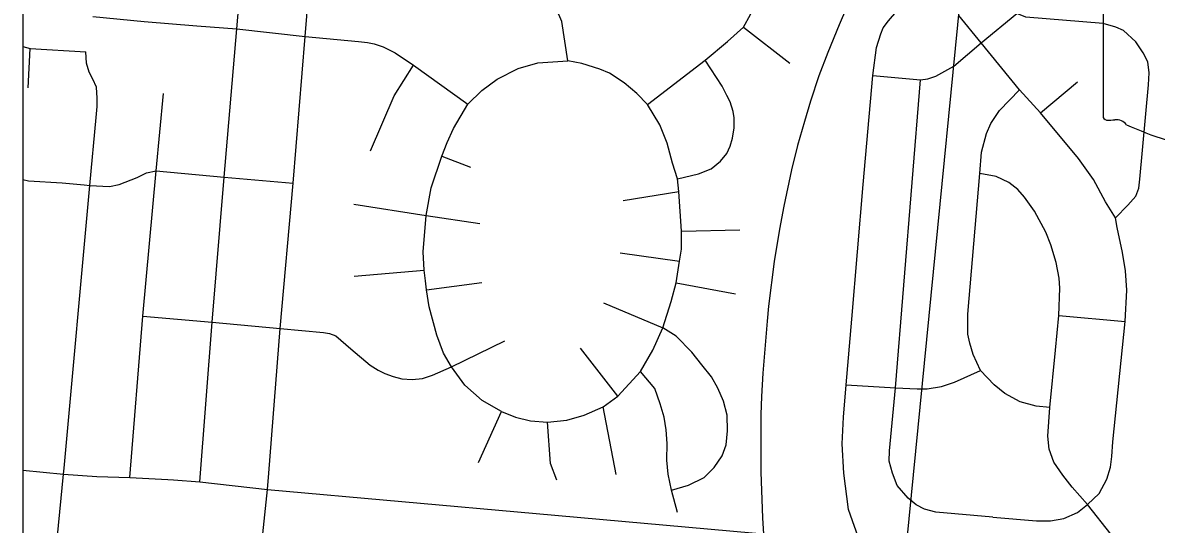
# Model space of a CAD drawing. Extents: x 0 to 34, y 0 to 22.
# Drawn here: x 1.912 to 2.863, y 17.023 to 17.444 of the extents above; entities that cross this region are included whole.
import ezdxf

# ---------------------------------------------------------------- set-up
doc = ezdxf.new("R2010")
doc.units = 0
for name, color, linetype in [('GM_X_City_Street', 7, 'Continuous'), ('GM_X_Corporation', 7, 'Continuous'), ('GM_X_County_Road', 7, 'Continuous'), ('GM_X_Rail_Line', 7, 'Continuous'), ('GM_X_State_Shield', 7, 'Continuous')]:
    doc.layers.add(name, color=color, linetype=linetype)

msp = doc.modelspace()

# ---------------------------------------------------------------- linework, layer by layer
at = {"layer": 'GM_X_City_Street'}
for p, q in [((2.51688, 17.44025), (2.55573, 17.41023)), ((1.91647, 17.38953), (1.91823, 17.42229)), ((2.76635, 17.36845), (2.79723, 17.39444)), ((2.26377, 17.33218), (2.28782, 17.32291)), ((2.41581, 17.29474), (2.46277, 17.3025)), ((2.18983, 17.29173), (2.25053, 17.28235)), ((2.25053, 17.28235), (2.29564, 17.27558)), ((2.46484, 17.26916), (2.51391, 17.27026)), ((2.41343, 17.25078), (2.46314, 17.24389)), ((2.1902, 17.23137), (2.24881, 17.23638)), ((2.25081, 17.21985), (2.2974, 17.22586)), ((2.46048, 17.22579), (2.51023, 17.21647)), ((2.39935, 17.2088), (2.44924, 17.18804)), ((2.78152, 17.19835), (2.83724, 17.19325)), ((2.27185, 17.15519), (2.31663, 17.17692)), ((2.41155, 17.13056), (2.38011, 17.17101)), ((2.41005, 17.06494), (2.39915, 17.12167)), ((2.29445, 17.07495), (2.31368, 17.11779))]:
    msp.add_line(p, q, dxfattribs=at)
for points in [[(2.43622, 17.37539), (2.48476, 17.41271), (2.50361, 17.42818), (2.51688, 17.44025), (2.52291, 17.451), (2.52633, 17.46136), (2.52734, 17.47694), (2.52472, 17.48871), (2.5212, 17.50107), (2.5205, 17.51273), (2.52174, 17.52875), (2.52927, 17.60524), (2.5383, 17.70858), (2.54859, 17.82433), (2.55421, 17.8856)], [(2.36935, 17.4122), (2.36442, 17.44515), (2.35619, 17.46417), (2.34442, 17.48247), (2.33136, 17.49722), (2.32824, 17.50191), (2.32668, 17.50645), (2.32597, 17.51652), (2.32739, 17.52773), (2.33165, 17.54603)], [(2.11841, 17.06605), (2.12814, 17.18728), (2.13879, 17.30943), (2.14894, 17.4326), (2.15729, 17.53532)], [(2.62551, 17.39963), (2.66546, 17.39617), (2.67154, 17.39683), (2.67845, 17.39913), (2.69348, 17.40766), (2.71648, 17.42706), (2.74623, 17.45177), (2.75217, 17.45771), (2.75408, 17.46623), (2.75521, 17.47519), (2.75699, 17.49517), (2.75796, 17.50511), (2.75866, 17.51235)], [(2.06056, 17.05858), (2.07081, 17.19284), (2.08102, 17.3145), (2.09165, 17.43885), (2.09676, 17.49791)], [(2.82917, 17.28026), (2.83957, 17.29081), (2.84613, 17.2984), (2.84863, 17.30527), (2.84946, 17.31286), (2.85695, 17.39205), (2.85737, 17.40204), (2.85623, 17.4112), (2.85248, 17.4188), (2.84613, 17.42805), (2.83593, 17.43742), (2.82938, 17.44033), (2.81876, 17.44335), (2.75394, 17.44876), (2.74623, 17.45177)], [(1.97083, 17.44941), (2.0138, 17.44495), (2.05801, 17.44148)], [(2.72616, 17.02907), (2.76279, 17.02598), (2.77465, 17.02587), (2.78567, 17.02788), (2.79717, 17.03286), (2.8057, 17.03974), (2.81533, 17.04879), (2.82195, 17.06084), (2.82491, 17.07092), (2.82621, 17.07993), (2.82704, 17.09237), (2.83724, 17.19325), (2.83854, 17.21957), (2.83747, 17.23581), (2.8351, 17.25122), (2.83048, 17.27208), (2.82917, 17.28026), (2.82088, 17.29366), (2.81056, 17.31251), (2.79823, 17.33017), (2.76635, 17.36845), (2.74856, 17.38767), (2.71648, 17.42706), (2.69761, 17.4501)], [(2.05801, 17.44148), (2.09165, 17.43885), (2.14894, 17.4326), (2.1938, 17.42828), (2.20143, 17.42758), (2.20683, 17.4264), (2.21458, 17.42382), (2.22456, 17.41888), (2.24006, 17.40832), (2.28544, 17.37576)], [(1.91189, 17.42409), (1.91823, 17.42229), (1.96482, 17.41952)], [(1.9467, 17.07015), (1.96828, 17.30746), (1.97345, 17.3646), (1.97436, 17.37362), (1.97449, 17.38082), (1.97384, 17.38984), (1.97083, 17.39677), (1.96779, 17.4025), (1.9656, 17.41024), (1.96482, 17.41952)], [(2.20387, 17.33648), (2.22372, 17.38281), (2.24006, 17.40832)], [(2.31368, 17.11779), (2.29765, 17.12705), (2.28312, 17.1397), (2.27185, 17.15519), (2.26521, 17.16663), (2.25957, 17.1819), (2.25319, 17.2057), (2.25081, 17.21985), (2.24994, 17.22749), (2.24881, 17.23638), (2.24805, 17.25166), (2.25053, 17.28235), (2.25476, 17.30538), (2.26377, 17.33218), (2.26816, 17.34358), (2.27357, 17.35527), (2.28544, 17.37576), (2.29734, 17.38729), (2.31023, 17.3968), (2.32789, 17.40557), (2.34442, 17.41045), (2.36935, 17.4122)], [(2.31368, 17.11779), (2.32551, 17.11303), (2.33803, 17.10989), (2.35231, 17.10889), (2.36872, 17.11052), (2.38312, 17.11453), (2.39915, 17.12167), (2.41155, 17.13056), (2.43046, 17.15122), (2.44085, 17.16925), (2.44924, 17.18804), (2.45626, 17.20995), (2.46048, 17.22579), (2.46314, 17.24389), (2.46477, 17.25391), (2.46484, 17.26916), (2.46277, 17.3025), (2.46161, 17.31304), (2.45738, 17.32604), (2.45275, 17.34295), (2.44661, 17.35823), (2.43622, 17.37539), (2.42745, 17.38465), (2.41668, 17.39367), (2.40441, 17.40168), (2.39639, 17.40519), (2.38136, 17.4097), (2.36935, 17.4122)], [(2.46161, 17.31304), (2.47928, 17.31709), (2.48984, 17.32132), (2.49758, 17.32775), (2.50293, 17.33421), (2.50574, 17.34047), (2.50763, 17.34715), (2.50914, 17.3557), (2.50914, 17.36424), (2.50829, 17.36954), (2.50561, 17.37777), (2.503, 17.38306), (2.49891, 17.39078), (2.48476, 17.41271)], [(2.72616, 17.02907), (2.67827, 17.03334), (2.6689, 17.03571), (2.66179, 17.03926), (2.65515, 17.04484), (2.64602, 17.05551), (2.64199, 17.06605), (2.63926, 17.07589), (2.6395, 17.08467), (2.64449, 17.13767), (2.66546, 17.39617)], [(2.77417, 17.12094), (2.76262, 17.12219), (2.74928, 17.12592), (2.73635, 17.13291), (2.72722, 17.14002), (2.71591, 17.15224), (2.7098, 17.16563), (2.70695, 17.17511), (2.70517, 17.18275), (2.7053, 17.1993), (2.71525, 17.31761), (2.71655, 17.33551), (2.72094, 17.35104), (2.72462, 17.35957), (2.73173, 17.37048), (2.74856, 17.38767)], [(2.00189, 17.06226), (2.01265, 17.19781), (2.02392, 17.31971), (2.03018, 17.38456)], [(1.96345, 17.3079), (1.96828, 17.30746), (1.98489, 17.3067), (1.99283, 17.30813), (2.00792, 17.31424), (2.01572, 17.31802), (2.02392, 17.31971), (2.08102, 17.3145), (2.13879, 17.30943)], [(1.91189, 17.31236), (1.91686, 17.31138), (1.94509, 17.30956), (1.96345, 17.3079)], [(2.82562, 17.01436), (2.8057, 17.03974), (2.79266, 17.05408), (2.78484, 17.06427), (2.77749, 17.07518), (2.77346, 17.08609), (2.77237, 17.09695), (2.77417, 17.12094), (2.77879, 17.16919), (2.78152, 17.19835), (2.78235, 17.22135), (2.78199, 17.22976), (2.77927, 17.24292), (2.77488, 17.2575), (2.77073, 17.26829), (2.76125, 17.28595), (2.75271, 17.29757), (2.74714, 17.30397), (2.73968, 17.3099), (2.72901, 17.31488), (2.71525, 17.31761)], [(2.01265, 17.19781), (2.07081, 17.19284), (2.12814, 17.18728), (2.1644, 17.18402), (2.16948, 17.18305), (2.17483, 17.18113), (2.18736, 17.17026), (2.20358, 17.1565), (2.21032, 17.15229), (2.21594, 17.14975), (2.22286, 17.14712), (2.23005, 17.14502), (2.23881, 17.14458), (2.24758, 17.14554), (2.25599, 17.14808), (2.27185, 17.15519)], [(2.45638, 17.05179), (2.47063, 17.05577), (2.48379, 17.06225), (2.49236, 17.07082), (2.49899, 17.0806), (2.50237, 17.08977), (2.50358, 17.10148), (2.50322, 17.11464), (2.50008, 17.12647), (2.4955, 17.13733), (2.49018, 17.14674), (2.48198, 17.15688), (2.47365, 17.16751), (2.46037, 17.1809), (2.44924, 17.18804)], [(2.46151, 17.03288), (2.45638, 17.05179), (2.45362, 17.06519), (2.4525, 17.07696), (2.45275, 17.09099), (2.45212, 17.10238), (2.45024, 17.1129), (2.44711, 17.12417), (2.44248, 17.13707), (2.43046, 17.15122)], [(2.60299, 17.14003), (2.64449, 17.13767), (2.66268, 17.13668), (2.67111, 17.13668), (2.68303, 17.13871), (2.69408, 17.14234), (2.71591, 17.15224)], [(2.3602, 17.06005), (2.35482, 17.07408), (2.35231, 17.10889)], [(1.91189, 16.95154), (1.91957, 16.96027), (1.93012, 16.96646), (1.93522, 16.97187), (1.93715, 16.97915), (1.94012, 17.00176), (1.94625, 17.06514), (1.9467, 17.07015)], [(1.91189, 17.06858), (1.94625, 17.06514), (1.97408, 17.06328), (2.00189, 17.06226), (2.03363, 17.06074), (2.03844, 17.06035)], [(2.12095, 16.80662), (2.11742, 16.82048), (2.1084, 16.83604), (2.1016, 16.84911), (2.0995, 16.8563), (2.10039, 16.88084), (2.10602, 16.93721), (2.11115, 16.99374), (2.11731, 17.05237), (2.11841, 17.06605)], [(2.03844, 17.06035), (2.06056, 17.05858), (2.11731, 17.05237), (2.34296, 17.03217), (2.61472, 17.00767)]]:
    msp.add_lwpolyline(points, dxfattribs=at)
at = {"layer": 'GM_X_Corporation'}
for points in [[(4.05187, 21.10587), (1.91189, 21.10587), (1.91189, 14.30587)], [(4.05187, 21.10587), (1.91189, 21.10587), (1.91189, 14.30587)], [(1.91189, 17.55856), (1.91189, 14.30587)]]:
    msp.add_lwpolyline(points, dxfattribs=at)
msp.add_lwpolyline([(1.91189, 17.58832), (1.91189, 16.56786), (2.60408, 16.50224), (2.70423, 17.51655)], close=True, dxfattribs=at)
at = {"layer": 'GM_X_County_Road'}
msp.add_lwpolyline([(2.61472, 17.00767), (2.60496, 17.03547), (2.60101, 17.06605), (2.5997, 17.09071), (2.60094, 17.11301), (2.60299, 17.14003), (2.60798, 17.19529), (2.61739, 17.30814), (2.62551, 17.39963), (2.62847, 17.4233), (2.63225, 17.43481), (2.63422, 17.43974), (2.63866, 17.44566), (2.6456, 17.45389), (2.65965, 17.46616), (2.67445, 17.47665), (2.68587, 17.487), (2.6931, 17.49702), (2.69758, 17.50651), (2.6979, 17.51428)], dxfattribs=at)
at = {"layer": 'GM_X_Rail_Line'}
msp.add_lwpolyline([(2.63075, 17.52028), (2.59719, 17.44217), (2.58784, 17.41904), (2.58029, 17.39935), (2.57316, 17.37818), (2.56799, 17.36103), (2.56224, 17.34102), (2.55716, 17.3205), (2.55076, 17.29007), (2.54707, 17.27071), (2.54264, 17.24355), (2.53796, 17.20614), (2.53673, 17.1935), (2.53328, 17.14994), (2.53197, 17.13017), (2.53156, 17.11507), (2.53148, 17.06683), (2.53296, 17.02844), (2.53706, 16.96042)], dxfattribs=at)
at = {"layer": 'GM_X_State_Shield'}
msp.add_line((2.81872, 17.56586), (2.81872, 17.36574), dxfattribs=at)
for centre, major_axis, start_param, end_param in [((2.82253, 17.3653), (0.00385, 0), 3.00124, 4.508301), ((2.82311, 17.38577), (0.0294, 0), 4.665946, 4.897461), ((2.82912, 17.35419), (0.0106, 0), 0.519207, 1.627899), ((2.96295, 17.53399), (0.2524, 0), 4.195997, 4.488961)]:
    msp.add_ellipse(centre, major_axis=major_axis, ratio=0.8, start_param=start_param, end_param=end_param, dxfattribs=at)

doc.saveas('drawing.dxf')
